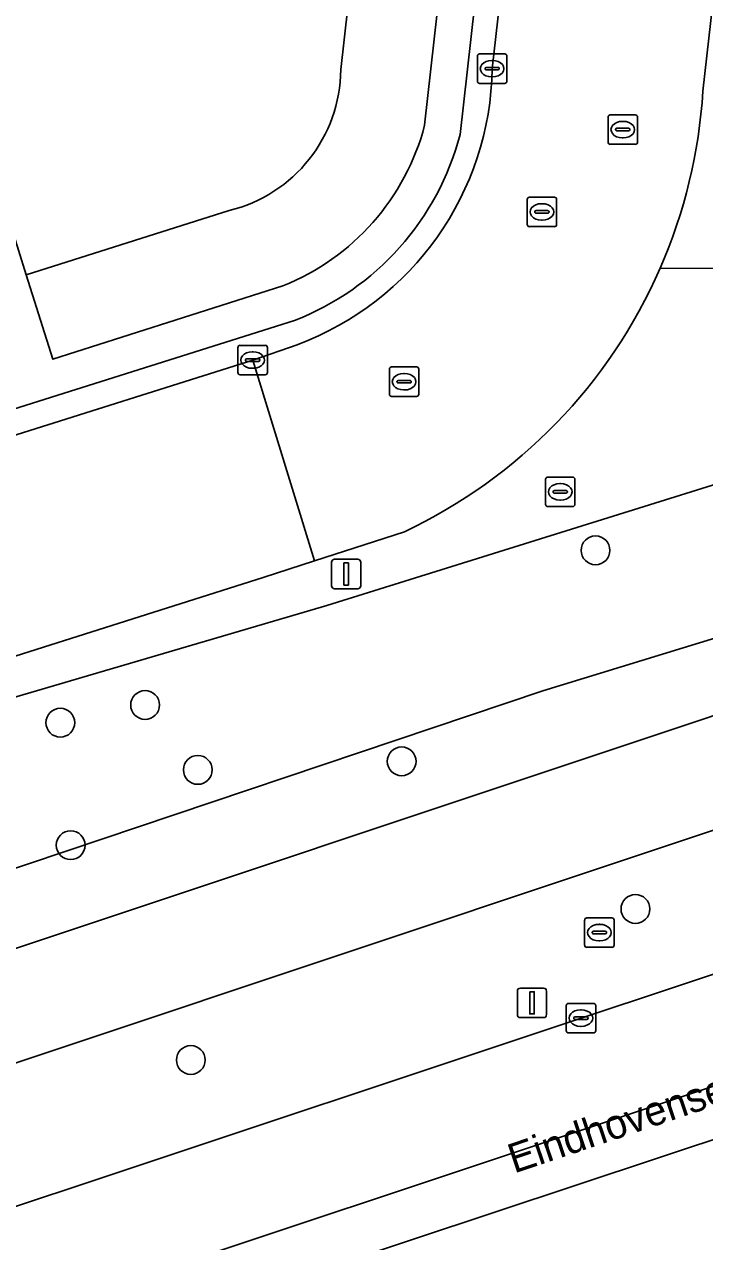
# Model space of a CAD drawing. Extents: x 161385 to 162589, y 388479 to 389756.
# Drawn here: x 162306.99 to 162330.1, y 388557.39 to 388598.7 of the extents above; entities that cross this region are included whole.
import ezdxf

# ---------------------------------------------------------------- set-up
doc = ezdxf.new("R2010")
doc.units = 0
for name, color, linetype in [('IMGEO_Berm_groen', 7, 'Continuous'), ('IMGEO_Boom', 7, 'Continuous'), ('IMGEO_Fietspad_gesloten', 7, 'Continuous'), ('IMGEO_Groenvoorziening', 7, 'Continuous'), ('IMGEO_Kolk', 7, 'Continuous'), ('IMGEO_Lichtmast', 7, 'Continuous'), ('IMGEO_Loofbos', 7, 'Continuous'), ('IMGEO_Openbare_ruimte_label', 7, 'Continuous'), ('IMGEO_Pand', 7, 'Continuous'), ('IMGEO_Rijbaan_lokaal_gesloten', 7, 'Continuous'), ('IMGEO_Rijbaan_regionaal_gesloten', 7, 'Continuous'), ('IMGEO_Rioolput', 7, 'Continuous'), ('IMGEO_Voetpad_open', 7, 'Continuous')]:
    doc.layers.add(name, color=color, linetype=linetype)

msp = doc.modelspace()

# ---------------------------------------------------------------- linework, layer by layer
at = {"layer": 'IMGEO_Berm_groen'}
for points in [[(162322.881, 388597.192), (162324.969, 388615.647), (162327.229, 388635.47), (162328.133, 388643.544), (162327.266, 388643.641), (162321.791, 388594.959)], [(162332.528, 388604.642), (162335.714, 388633.105), (162334.198, 388633.218), (162330.036, 388596.425)], [(162328.584, 388590.418), (162334.818, 388590.391), (162334.095, 388592.677)], [(162252.986, 388559.158), (162288.362, 388570.488), (162317.268, 388578.974), (162336.532, 388584.978), (162334.818, 388590.391), (162328.584, 388590.418)], [(162383.221, 388588.846), (162345.354, 388576.346), (162253.014, 388545.55)], [(162316.168, 388588.644), (162279.459, 388577.073), (162279.715, 388576.261), (162314.748, 388587.303)], [(162314.748, 388587.303), (162316.255, 388587.825)], [(162319.902, 388581.48), (162316.848, 388580.491), (162315.105, 388579.927), (162225.932, 388551.675), (162217.932, 388548.854), (162137.852, 388520.378), (162138.38, 388518.892), (162215.574, 388546.64), (162252.986, 388559.158)], [(162338.365, 388578.901), (162338.047, 388580.195), (162324.599, 388576.081), (162287.169, 388563.505), (162279.038, 388561.214), (162264.796, 388556.642), (162259.025, 388554.101), (162254.71, 388552.825), (162240.969, 388547.955), (162222.876, 388540.549), (162201.4, 388532.175), (162133.055, 388506.534)], [(162223.729, 388535.352), (162231.374, 388533.604), (162244.91, 388538.101), (162268.64, 388545.977), (162283.88, 388551.029), (162303.355, 388557.478), (162321.867, 388563.626), (162344.193, 388571.054), (162361.745, 388576.944), (162363.85, 388577.725)], [(162243.228, 388546.187), (162337.031, 388577.446)]]:
    msp.add_lwpolyline(points, dxfattribs=at)
for centre, radius, start, end in [((162312.729, 388597.347), 10.154, 290.3226, 359.128), ((162312.352, 388597.521), 17.718, 336.3675, 356.455), ((162312.787, 388597.315), 9.307, 291.3, 345.335), ((162312.329, 388597.522), 17.74, 295.2715, 336.3933)]:
    msp.add_arc(centre, radius, start, end, dxfattribs=at)
at = {"layer": 'IMGEO_Boom'}
for centre in [(162326.39, 388580.847), (162311.093, 388575.601), (162308.215, 388574.999), (162319.806, 388573.688), (162312.884, 388573.398), (162308.567, 388570.843), (162327.745, 388568.68), (162312.646, 388563.553)]:
    msp.add_circle(centre, 0.489, dxfattribs=at)
at = {"layer": 'IMGEO_Fietspad_gesloten'}
for points in [[(162337.031, 388577.446), (162243.228, 388546.187)], [(162253.014, 388545.55), (162345.354, 388576.346)]]:
    msp.add_lwpolyline(points, dxfattribs=at)
at = {"layer": 'IMGEO_Groenvoorziening'}
for points in [[(162326.042, 388643.778), (162323.012, 388644.119), (162317.737, 388597.159)], [(162320.587, 388595.274), (162326.042, 388643.778)], [(162313.946, 388592.376), (162307.058, 388590.201), (162307.962, 388587.33), (162315.776, 388589.827)]]:
    msp.add_lwpolyline(points, dxfattribs=at)
for centre, radius, start, end in [((162312.775, 388597.198), 4.962, 283.6494, 359.55), ((162312.786, 388597.316), 8.064, 291.7665, 345.3292)]:
    msp.add_arc(centre, radius, start, end, dxfattribs=at)
at = {"layer": 'IMGEO_Kolk'}
for p, q in [((162322.378, 388596.766), (162322.378, 388597.618)), ((162322.453, 388597.692), (162323.305, 388597.692)), ((162323.379, 388597.618), (162323.379, 388596.766)), ((162322.637, 388597.186), (162322.637, 388597.198)), ((162323.075, 388597.149), (162322.677, 388597.149)), ((162322.68, 388597.235), (162323.078, 388597.235)), ((162322.866, 388597.472), (162322.891, 388597.472)), ((162323.121, 388597.198), (162323.121, 388597.186)), ((162323.305, 388596.692), (162322.453, 388596.692)), ((162322.889, 388596.912), (162322.864, 388596.912)), ((162314.246, 388586.878), (162314.246, 388587.73)), ((162314.321, 388587.804), (162315.173, 388587.804)), ((162314.734, 388587.584), (162314.759, 388587.584)), ((162315.247, 388587.73), (162315.247, 388586.878)), ((162314.505, 388587.298), (162314.505, 388587.31)), ((162314.943, 388587.261), (162314.545, 388587.261)), ((162314.548, 388587.347), (162314.946, 388587.347)), ((162314.989, 388587.31), (162314.989, 388587.298)), ((162315.173, 388586.804), (162314.321, 388586.804)), ((162314.757, 388587.024), (162314.732, 388587.024)), ((162325.395, 388564.55), (162325.395, 388565.402)), ((162325.47, 388565.476), (162326.322, 388565.476)), ((162326.396, 388565.402), (162326.396, 388564.55)), ((162325.654, 388564.97), (162325.654, 388564.982)), ((162326.092, 388564.933), (162325.694, 388564.933)), ((162325.697, 388565.019), (162326.095, 388565.019)), ((162325.883, 388565.256), (162325.908, 388565.256)), ((162326.138, 388564.982), (162326.138, 388564.97)), ((162326.322, 388564.476), (162325.47, 388564.476)), ((162325.906, 388564.696), (162325.881, 388564.696))]:
    msp.add_line(p, q, dxfattribs=at)
for points in [[(162322.378, 388596.766), (162322.378, 388597.618)], [(162322.453, 388597.692), (162323.305, 388597.692)], [(162323.379, 388597.618), (162323.379, 388596.766)], [(162323.305, 388596.692), (162322.453, 388596.692)], [(162314.246, 388586.878), (162314.246, 388587.73)], [(162314.321, 388587.804), (162315.173, 388587.804)], [(162315.247, 388587.73), (162315.247, 388586.878)], [(162315.173, 388586.804), (162314.321, 388586.804)], [(162325.395, 388564.55), (162325.395, 388565.402)], [(162325.47, 388565.476), (162326.322, 388565.476)], [(162326.396, 388565.402), (162326.396, 388564.55)], [(162326.322, 388564.476), (162325.47, 388564.476)]]:
    msp.add_lwpolyline(points, dxfattribs=at)
for centre, radius, start, end in [((162322.455, 388597.616), 0.0765, 91.552, 178.448), ((162322.455, 388597.616), 0.0765, 91.552, 178.448), ((162323.303, 388597.616), 0.0765, 1.552, 88.448), ((162323.303, 388597.616), 0.0765, 1.552, 88.448), ((162322.677, 388597.195), 0.0403, 85.8775, 175.7526), ((162322.674, 388597.185), 0.0366, 178.938, 274.7102), ((162323.078, 388597.192), 0.043, 264.8664, 352.4533), ((162323.082, 388597.197), 0.0386, 1.7309, 96.639), ((162322.455, 388596.768), 0.0765, 181.552, 268.448), ((162322.455, 388596.768), 0.0765, 181.552, 268.448), ((162323.303, 388596.768), 0.0765, 271.552, 358.448), ((162323.303, 388596.768), 0.0765, 271.552, 358.448), ((162314.323, 388587.728), 0.0765, 91.552, 178.448), ((162314.323, 388587.728), 0.0765, 91.552, 178.448), ((162315.171, 388587.728), 0.0765, 1.552, 88.448), ((162315.171, 388587.728), 0.0765, 1.552, 88.448), ((162314.545, 388587.307), 0.0403, 85.8775, 175.7526), ((162314.542, 388587.297), 0.0366, 178.938, 274.7102), ((162314.946, 388587.304), 0.043, 264.8664, 352.4533), ((162314.95, 388587.309), 0.0386, 1.7309, 96.639), ((162314.323, 388586.88), 0.0765, 181.552, 268.448), ((162314.323, 388586.88), 0.0765, 181.552, 268.448), ((162315.171, 388586.88), 0.0765, 271.552, 358.448), ((162315.171, 388586.88), 0.0765, 271.552, 358.448), ((162325.472, 388565.4), 0.0765, 91.552, 178.448), ((162325.472, 388565.4), 0.0765, 91.552, 178.448), ((162326.32, 388565.4), 0.0765, 1.552, 88.448), ((162326.32, 388565.4), 0.0765, 1.552, 88.448), ((162325.694, 388564.979), 0.0403, 85.8775, 175.7526), ((162325.691, 388564.969), 0.0366, 178.938, 274.7102), ((162326.095, 388564.976), 0.043, 264.8664, 352.4533), ((162326.099, 388564.981), 0.0386, 1.7309, 96.639), ((162325.472, 388564.552), 0.0765, 181.552, 268.448), ((162325.472, 388564.552), 0.0765, 181.552, 268.448), ((162326.32, 388564.552), 0.0765, 271.552, 358.448), ((162326.32, 388564.552), 0.0765, 271.552, 358.448)]:
    msp.add_arc(centre, radius, start, end, dxfattribs=at)
for centre, major_axis, ratio, start_param, end_param in [((162322.865, 388597.192), (-0.387, 0.002), 0.722429, 4.712389, 7.853982), ((162322.89, 388597.192), (-0.39, 0.002), 0.717154, 1.570796, 4.712389), ((162314.733, 388587.304), (-0.387, 0.002), 0.722429, 4.712389, 7.853982), ((162314.758, 388587.304), (-0.39, 0.002), 0.717154, 1.570796, 4.712389), ((162325.882, 388564.976), (-0.387, 0.002), 0.722429, 4.712389, 7.853982), ((162325.907, 388564.976), (-0.39, 0.002), 0.717154, 1.570796, 4.712389)]:
    msp.add_ellipse(centre, major_axis=major_axis, ratio=ratio, start_param=start_param, end_param=end_param, dxfattribs=at)
at = {"layer": 'IMGEO_Lichtmast'}
for p, q in [((162317.526, 388580.546), (162318.316, 388580.546)), ((162318.316, 388580.546), (162317.526, 388580.546)), ((162317.426, 388579.646), (162317.426, 388580.446)), ((162317.426, 388580.446), (162317.426, 388579.646)), ((162318.416, 388580.446), (162318.416, 388579.646)), ((162318.416, 388579.646), (162318.416, 388580.446)), ((162318.316, 388579.546), (162317.526, 388579.546)), ((162317.526, 388579.546), (162318.316, 388579.546)), ((162323.737, 388565.094), (162323.737, 388565.894)), ((162323.737, 388565.894), (162323.737, 388565.094)), ((162323.837, 388565.994), (162324.627, 388565.994)), ((162324.627, 388565.994), (162323.837, 388565.994)), ((162324.727, 388565.894), (162324.727, 388565.094)), ((162324.727, 388565.094), (162324.727, 388565.894)), ((162324.627, 388564.994), (162323.837, 388564.994)), ((162323.837, 388564.994), (162324.627, 388564.994))]:
    msp.add_line(p, q, dxfattribs=at)
for points in [[(162317.846, 388580.421), (162317.996, 388580.421), (162317.996, 388579.671), (162317.846, 388579.671), (162317.846, 388580.421)], [(162324.157, 388565.869), (162324.307, 388565.869), (162324.307, 388565.119), (162324.157, 388565.119), (162324.157, 388565.869)]]:
    msp.add_lwpolyline(points, dxfattribs=at)
for centre, start, end in [((162317.526, 388580.446), 90, 180), ((162317.526, 388580.446), 90, 180), ((162318.316, 388580.446), 0, 90), ((162318.316, 388580.446), 360, 90), ((162317.526, 388579.646), 180, 270), ((162317.526, 388579.646), 180, 270), ((162318.316, 388579.646), 270, 0), ((162318.316, 388579.646), 270, 0), ((162323.837, 388565.894), 90, 180), ((162323.837, 388565.894), 90, 180), ((162324.627, 388565.894), 0, 90), ((162324.627, 388565.894), 360, 90), ((162323.837, 388565.094), 180, 270), ((162323.837, 388565.094), 180, 270), ((162324.627, 388565.094), 270, 0), ((162324.627, 388565.094), 270, 0)]:
    msp.add_arc(centre, 0.1, start, end, dxfattribs=at)
at = {"layer": 'IMGEO_Loofbos'}
for points in [[(162336.532, 388584.978), (162317.268, 388578.974), (162288.362, 388570.488), (162252.986, 388559.158), (162215.574, 388546.64), (162138.38, 388518.892), (162124.65, 388513.957), (162116.698, 388511.605), (162115.545, 388511.3), (162114.423, 388510.894), (162113.342, 388510.388), (162112.311, 388509.789), (162111.337, 388509.099), (162110.429, 388508.325), (162110.008, 388507.915), (162109.734, 388507.207), (162110.01, 388506.497), (162110.485, 388506.096), (162117.232, 388501.49), (162117.736, 388502.546)], [(162133.055, 388506.534), (162201.4, 388532.175), (162222.876, 388540.549), (162240.969, 388547.955), (162254.71, 388552.825), (162259.025, 388554.101), (162264.796, 388556.642), (162279.038, 388561.214), (162287.169, 388563.505), (162324.599, 388576.081), (162338.047, 388580.195)]]:
    msp.add_lwpolyline(points, dxfattribs=at)
at = {"layer": 'IMGEO_Pand'}
for points in [[(162323.012, 388644.119), (162323.903, 388652.051), (162324.031, 388653.194), (162250.099, 388661.511), (162249.582, 388661.569), (162249.555, 388661.32), (162249.539, 388661.179), (162249.773, 388661.153), (162249.791, 388661.103), (162278.169, 388581.632), (162278.061, 388581.594), (162278.245, 388581.061), (162300.935, 388588.252), (162300.406, 388589.921), (162304.816, 388591.324), (162306.532, 388591.87), (162307.058, 388590.201), (162313.946, 388592.376)], [(162317.737, 388597.159), (162323.012, 388644.119)]]:
    msp.add_lwpolyline(points, dxfattribs=at)
msp.add_arc((162312.775, 388597.198), 4.962, 283.6494, 359.55, dxfattribs=at)
at = {"layer": 'IMGEO_Rijbaan_lokaal_gesloten'}
for points in [[(162330.019, 388661.171), (162330.029, 388661.067), (162330.069, 388660.301), (162329.474, 388655.514), (162329.379, 388654.666), (162329.022, 388651.476), (162328.133, 388643.544), (162327.229, 388635.47), (162324.969, 388615.647), (162322.881, 388597.192)], [(162330.036, 388596.425), (162334.198, 388633.218)], [(162316.255, 388587.825), (162314.748, 388587.303), (162316.848, 388580.491), (162319.902, 388581.48)], [(162315.105, 388579.927), (162316.848, 388580.491), (162314.748, 388587.303), (162279.715, 388576.261), (162276.796, 388575.341), (162269.879, 388573.06), (162262.278, 388570.688), (162244.409, 388565.088), (162236.864, 388562.675), (162212.321, 388554.419), (162201.76, 388550.627), (162198.168, 388549.423), (162196.492, 388548.826), (162178.209, 388542.32)], [(162134.528, 388526.905), (162135.832, 388519.875), (162137.57, 388520.294), (162137.852, 388520.378), (162217.932, 388548.854), (162225.932, 388551.675), (162315.105, 388579.927)]]:
    msp.add_lwpolyline(points, dxfattribs=at)
for centre, radius, start, end in [((162312.729, 388597.347), 10.154, 290.3226, 359.128), ((162312.352, 388597.521), 17.718, 336.3675, 356.455), ((162312.329, 388597.522), 17.74, 295.2715, 336.3933)]:
    msp.add_arc(centre, radius, start, end, dxfattribs=at)
at = {"layer": 'IMGEO_Rijbaan_regionaal_gesloten'}
msp.add_lwpolyline([(162213.949, 388522.23), (162390.012, 388580.628), (162384.034, 388579.14), (162376.259, 388577.205), (162368.724, 388575.269), (162361.409, 388572.969), (162355.479, 388570.993), (162348.973, 388568.855), (162287.04, 388548.23), (162259.284, 388539.008), (162235.146, 388530.989), (162216.511, 388524.822), (162213.35, 388523.812)], close=True, dxfattribs=at)
msp.add_lwpolyline([(162344.193, 388571.054), (162321.867, 388563.626), (162303.355, 388557.478), (162283.88, 388551.029), (162268.64, 388545.977), (162244.91, 388538.101), (162231.374, 388533.604), (162229.074, 388532.84), (162222.816, 388530.74), (162212.409, 388527.315), (162212.391, 388527.309), (162212.068, 388527.198), (162213.35, 388523.812), (162216.511, 388524.822), (162235.146, 388530.989), (162259.284, 388539.008), (162287.04, 388548.23), (162348.973, 388568.855)], dxfattribs=at)
at = {"layer": 'IMGEO_Rioolput'}
for p, q in [((162326.815, 388594.699), (162326.815, 388595.551)), ((162326.89, 388595.625), (162327.742, 388595.625)), ((162327.816, 388595.551), (162327.816, 388594.699)), ((162327.074, 388595.119), (162327.074, 388595.131)), ((162327.512, 388595.082), (162327.114, 388595.082)), ((162327.117, 388595.168), (162327.515, 388595.168)), ((162327.303, 388595.405), (162327.328, 388595.405)), ((162327.558, 388595.131), (162327.558, 388595.119)), ((162327.742, 388594.625), (162326.89, 388594.625)), ((162327.326, 388594.845), (162327.301, 388594.845)), ((162324.069, 388591.905), (162324.069, 388592.757)), ((162324.144, 388592.831), (162324.996, 388592.831)), ((162324.557, 388592.611), (162324.582, 388592.611)), ((162325.07, 388592.757), (162325.07, 388591.905)), ((162324.328, 388592.325), (162324.328, 388592.337)), ((162324.766, 388592.288), (162324.368, 388592.288)), ((162324.371, 388592.374), (162324.769, 388592.374)), ((162324.812, 388592.337), (162324.812, 388592.325)), ((162324.996, 388591.831), (162324.144, 388591.831)), ((162324.58, 388592.051), (162324.555, 388592.051)), ((162319.389, 388586.144), (162319.389, 388586.996)), ((162319.464, 388587.07), (162320.316, 388587.07)), ((162319.877, 388586.85), (162319.902, 388586.85)), ((162320.39, 388586.996), (162320.39, 388586.144)), ((162319.648, 388586.564), (162319.648, 388586.576)), ((162320.086, 388586.527), (162319.688, 388586.527)), ((162319.691, 388586.613), (162320.089, 388586.613)), ((162320.132, 388586.576), (162320.132, 388586.564)), ((162320.316, 388586.07), (162319.464, 388586.07)), ((162319.9, 388586.29), (162319.875, 388586.29)), ((162324.691, 388582.406), (162324.691, 388583.258)), ((162324.766, 388583.332), (162325.618, 388583.332)), ((162325.179, 388583.112), (162325.204, 388583.112)), ((162325.692, 388583.258), (162325.692, 388582.406)), ((162324.95, 388582.826), (162324.95, 388582.838)), ((162325.388, 388582.789), (162324.99, 388582.789)), ((162324.993, 388582.875), (162325.391, 388582.875)), ((162325.434, 388582.838), (162325.434, 388582.826)), ((162325.618, 388582.332), (162324.766, 388582.332)), ((162325.202, 388582.552), (162325.177, 388582.552)), ((162326.021, 388567.452), (162326.021, 388568.304)), ((162326.096, 388568.378), (162326.948, 388568.378)), ((162326.509, 388568.158), (162326.534, 388568.158)), ((162327.022, 388568.304), (162327.022, 388567.452)), ((162326.28, 388567.872), (162326.28, 388567.884)), ((162326.718, 388567.835), (162326.32, 388567.835)), ((162326.323, 388567.921), (162326.721, 388567.921)), ((162326.764, 388567.884), (162326.764, 388567.872)), ((162326.948, 388567.378), (162326.096, 388567.378)), ((162326.532, 388567.598), (162326.507, 388567.598))]:
    msp.add_line(p, q, dxfattribs=at)
for points in [[(162326.815, 388594.699), (162326.815, 388595.551)], [(162326.89, 388595.625), (162327.742, 388595.625)], [(162327.816, 388595.551), (162327.816, 388594.699)], [(162327.742, 388594.625), (162326.89, 388594.625)], [(162324.069, 388591.905), (162324.069, 388592.757)], [(162324.144, 388592.831), (162324.996, 388592.831)], [(162325.07, 388592.757), (162325.07, 388591.905)], [(162324.996, 388591.831), (162324.144, 388591.831)], [(162319.389, 388586.144), (162319.389, 388586.996)], [(162319.464, 388587.07), (162320.316, 388587.07)], [(162320.39, 388586.996), (162320.39, 388586.144)], [(162320.316, 388586.07), (162319.464, 388586.07)], [(162324.691, 388582.406), (162324.691, 388583.258)], [(162324.766, 388583.332), (162325.618, 388583.332)], [(162325.692, 388583.258), (162325.692, 388582.406)], [(162325.618, 388582.332), (162324.766, 388582.332)], [(162326.021, 388567.452), (162326.021, 388568.304)], [(162326.096, 388568.378), (162326.948, 388568.378)], [(162327.022, 388568.304), (162327.022, 388567.452)], [(162326.948, 388567.378), (162326.096, 388567.378)]]:
    msp.add_lwpolyline(points, dxfattribs=at)
for centre, radius, start, end in [((162326.892, 388595.549), 0.0765, 91.552, 178.448), ((162326.892, 388595.549), 0.0765, 91.552, 178.448), ((162327.74, 388595.549), 0.0765, 1.552, 88.448), ((162327.74, 388595.549), 0.0765, 1.552, 88.448), ((162327.114, 388595.128), 0.0403, 85.8775, 175.7526), ((162327.111, 388595.118), 0.0366, 178.938, 274.7102), ((162327.515, 388595.125), 0.043, 264.8664, 352.4533), ((162327.519, 388595.13), 0.0386, 1.7309, 96.639), ((162326.892, 388594.701), 0.0765, 181.552, 268.448), ((162326.892, 388594.701), 0.0765, 181.552, 268.448), ((162327.74, 388594.701), 0.0765, 271.552, 358.448), ((162327.74, 388594.701), 0.0765, 271.552, 358.448), ((162324.146, 388592.755), 0.0765, 91.552, 178.448), ((162324.146, 388592.755), 0.0765, 91.552, 178.448), ((162324.994, 388592.755), 0.0765, 1.552, 88.448), ((162324.994, 388592.755), 0.0765, 1.552, 88.448), ((162324.368, 388592.334), 0.0403, 85.8775, 175.7526), ((162324.365, 388592.324), 0.0366, 178.938, 274.7102), ((162324.769, 388592.331), 0.043, 264.8664, 352.4533), ((162324.773, 388592.336), 0.0386, 1.7309, 96.639), ((162324.146, 388591.907), 0.0765, 181.552, 268.448), ((162324.146, 388591.907), 0.0765, 181.552, 268.448), ((162324.994, 388591.907), 0.0765, 271.552, 358.448), ((162324.994, 388591.907), 0.0765, 271.552, 358.448), ((162319.466, 388586.994), 0.0765, 91.552, 178.448), ((162319.466, 388586.994), 0.0765, 91.552, 178.448), ((162320.314, 388586.994), 0.0765, 1.552, 88.448), ((162320.314, 388586.994), 0.0765, 1.552, 88.448), ((162319.688, 388586.573), 0.0403, 85.8775, 175.7526), ((162319.685, 388586.563), 0.0366, 178.938, 274.7102), ((162320.089, 388586.57), 0.043, 264.8664, 352.4533), ((162320.093, 388586.575), 0.0386, 1.7309, 96.639), ((162319.466, 388586.146), 0.0765, 181.552, 268.448), ((162319.466, 388586.146), 0.0765, 181.552, 268.448), ((162320.314, 388586.146), 0.0765, 271.552, 358.448), ((162320.314, 388586.146), 0.0765, 271.552, 358.448), ((162324.768, 388583.256), 0.0765, 91.552, 178.448), ((162324.768, 388583.256), 0.0765, 91.552, 178.448), ((162325.616, 388583.256), 0.0765, 1.552, 88.448), ((162325.616, 388583.256), 0.0765, 1.552, 88.448), ((162324.99, 388582.835), 0.0403, 85.8775, 175.7526), ((162324.987, 388582.825), 0.0366, 178.938, 274.7102), ((162325.391, 388582.832), 0.043, 264.8664, 352.4533), ((162325.395, 388582.837), 0.0386, 1.7309, 96.639), ((162324.768, 388582.408), 0.0765, 181.552, 268.448), ((162324.768, 388582.408), 0.0765, 181.552, 268.448), ((162325.616, 388582.408), 0.0765, 271.552, 358.448), ((162325.616, 388582.408), 0.0765, 271.552, 358.448), ((162326.098, 388568.302), 0.0765, 91.552, 178.448), ((162326.098, 388568.302), 0.0765, 91.552, 178.448), ((162326.946, 388568.302), 0.0765, 1.552, 88.448), ((162326.946, 388568.302), 0.0765, 1.552, 88.448), ((162326.32, 388567.881), 0.0403, 85.8775, 175.7526), ((162326.317, 388567.871), 0.0366, 178.938, 274.7102), ((162326.721, 388567.878), 0.043, 264.8664, 352.4533), ((162326.725, 388567.883), 0.0386, 1.7309, 96.639), ((162326.098, 388567.454), 0.0765, 181.552, 268.448), ((162326.098, 388567.454), 0.0765, 181.552, 268.448), ((162326.946, 388567.454), 0.0765, 271.552, 358.448), ((162326.946, 388567.454), 0.0765, 271.552, 358.448)]:
    msp.add_arc(centre, radius, start, end, dxfattribs=at)
for centre, major_axis, ratio, start_param, end_param in [((162327.302, 388595.125), (-0.387, 0.002), 0.722429, 4.712389, 7.853982), ((162327.327, 388595.125), (-0.39, 0.002), 0.717154, 1.570796, 4.712389), ((162324.556, 388592.331), (-0.387, 0.002), 0.722429, 4.712389, 7.853982), ((162324.581, 388592.331), (-0.39, 0.002), 0.717154, 1.570796, 4.712389), ((162319.876, 388586.57), (-0.387, 0.002), 0.722429, 4.712389, 7.853982), ((162319.901, 388586.57), (-0.39, 0.002), 0.717154, 1.570796, 4.712389), ((162325.178, 388582.832), (-0.387, 0.002), 0.722429, 4.712389, 7.853982), ((162325.203, 388582.832), (-0.39, 0.002), 0.717154, 1.570796, 4.712389), ((162326.508, 388567.878), (-0.387, 0.002), 0.722429, 4.712389, 7.853982), ((162326.533, 388567.878), (-0.39, 0.002), 0.717154, 1.570796, 4.712389)]:
    msp.add_ellipse(centre, major_axis=major_axis, ratio=ratio, start_param=start_param, end_param=end_param, dxfattribs=at)
at = {"layer": 'IMGEO_Voetpad_open'}
for points in [[(162321.791, 388594.959), (162327.266, 388643.641), (162326.042, 388643.778), (162320.587, 388595.274)], [(162315.776, 388589.827), (162307.962, 388587.33), (162307.058, 388590.201), (162306.532, 388591.87), (162304.816, 388591.324), (162305.344, 388589.653), (162306.251, 388586.783), (162279.121, 388578.182), (162279.459, 388577.073), (162316.168, 388588.644)]]:
    msp.add_lwpolyline(points, dxfattribs=at)
for centre, radius, start, end in [((162312.786, 388597.316), 8.064, 291.7665, 345.3292), ((162312.787, 388597.315), 9.307, 291.3, 345.335)]:
    msp.add_arc(centre, radius, start, end, dxfattribs=at)

# ---------------------------------------------------------------- texts
at = {"layer": 'IMGEO_Openbare_ruimte_label'}
msp.add_text('Eindhovenseweg', height=1, rotation=18.598, dxfattribs=at).set_placement((162323.626, 388559.699))

doc.saveas('drawing.dxf')
